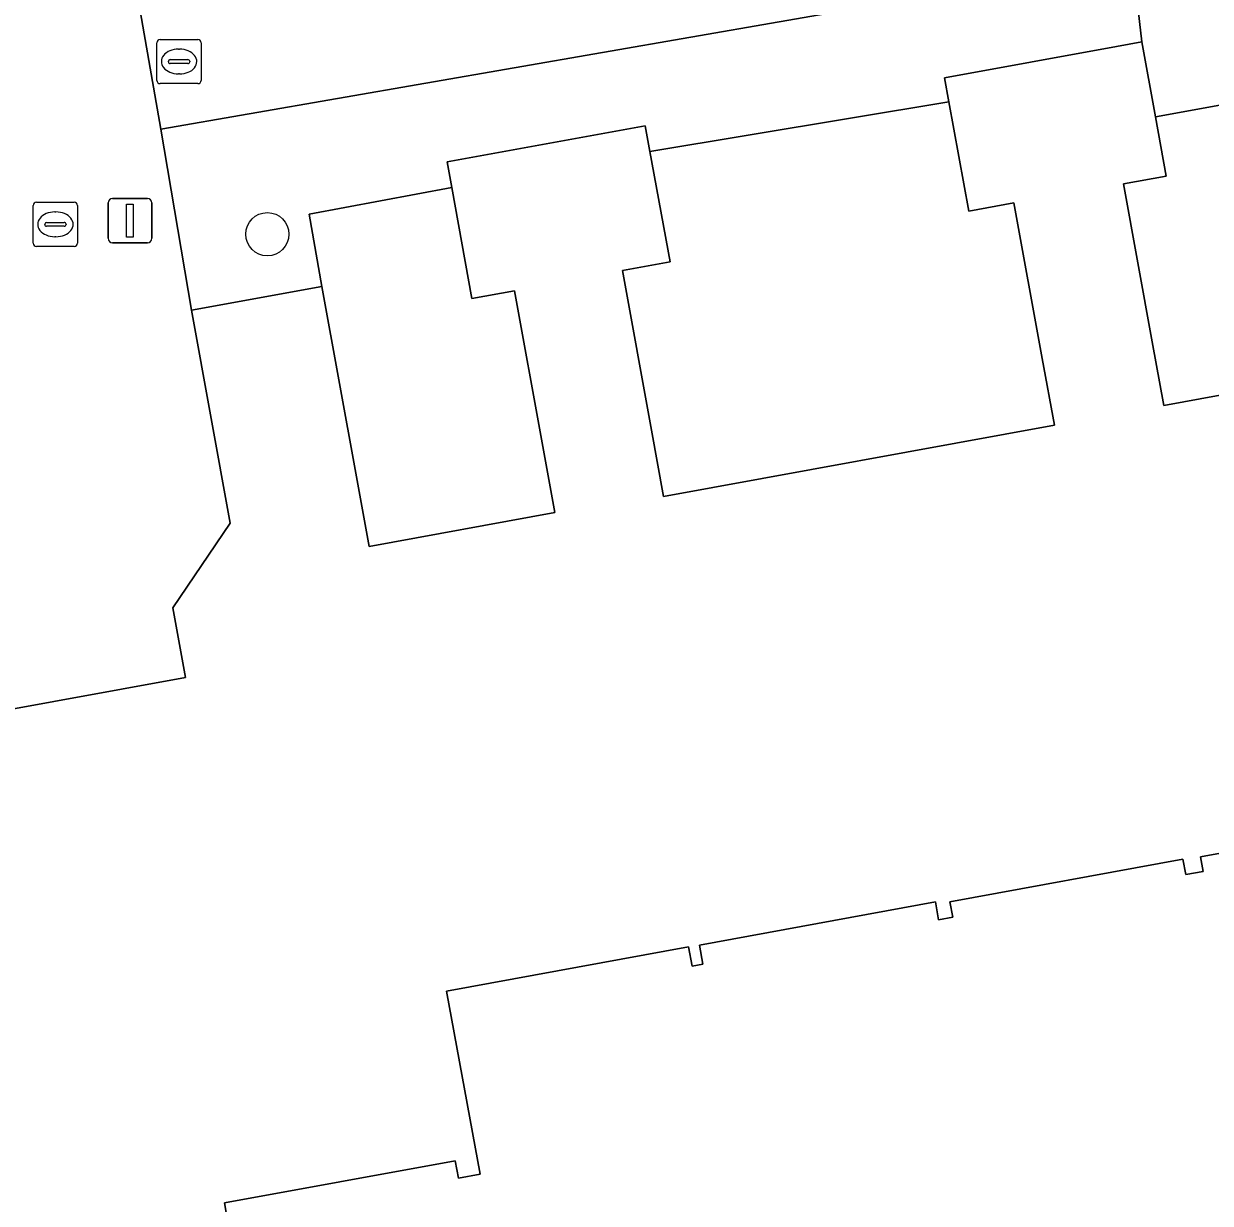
# Model space of a CAD drawing. Extents: x 157793 to 159380, y 380877 to 382313.
# Drawn here: x 158353.15 to 158379.98, y 381356.91 to 381383.59 of the extents above; entities that cross this region are included whole.
import ezdxf

# ---------------------------------------------------------------- set-up
doc = ezdxf.new("R2010")
doc.units = 0
for name, color, linetype in [('IMGEO_Boom', 7, 'Continuous'), ('IMGEO_Erf', 7, 'Continuous'), ('IMGEO_Lichtmast', 7, 'Continuous'), ('IMGEO_Pand', 7, 'Continuous'), ('IMGEO_Rijbaan_lokaal_open', 7, 'Continuous'), ('IMGEO_Rioolput', 7, 'Continuous'), ('IMGEO_Voetpad_open', 7, 'Continuous')]:
    doc.layers.add(name, color=color, linetype=linetype)

msp = doc.modelspace()

# ---------------------------------------------------------------- linework, layer by layer
at = {"layer": 'IMGEO_Boom'}
msp.add_circle((158358.656, 381378.827), 0.489, dxfattribs=at)
at = {"layer": 'IMGEO_Erf'}
for points in [[(158382.643, 381382.19), (158378.738, 381381.484), (158378.983, 381380.14), (158378.017, 381379.963), (158378.668, 381376.395), (158378.931, 381374.956), (158383.201, 381375.735)], [(158385.008, 381365.708), (158379.757, 381364.749), (158379.818, 381364.418), (158379.424, 381364.346), (158379.361, 381364.695), (158374.09, 381363.733), (158374.154, 381363.384), (158373.837, 381363.326), (158373.764, 381363.727), (158368.425, 381362.753), (158368.504, 381362.322), (158368.263, 381362.277), (158368.183, 381362.711), (158362.709, 381361.712), (158363.465, 381357.571), (158362.979, 381357.482), (158362.907, 381357.874), (158357.685, 381356.921), (158357.734, 381356.656)]]:
    msp.add_lwpolyline(points, dxfattribs=at)
for points in [[(158374.069, 381381.824), (158367.307, 381380.694), (158367.762, 381378.199), (158366.684, 381378.003), (158367.342, 381374.399), (158367.616, 381372.895), (158376.455, 381374.508), (158376.18, 381376.013), (158375.537, 381379.535), (158374.521, 381379.349)], [(158362.825, 381379.887), (158359.602, 381379.277), (158359.887, 381377.644), (158360.672, 381373.341), (158360.959, 381371.768), (158365.157, 381372.534), (158364.87, 381374.107), (158364.242, 381377.547), (158363.284, 381377.372)]]:
    msp.add_lwpolyline(points, close=True, dxfattribs=at)
at = {"layer": 'IMGEO_Lichtmast'}
for p, q in [((158355.054, 381378.734), (158355.054, 381379.534)), ((158355.054, 381379.534), (158355.054, 381378.734)), ((158355.154, 381379.634), (158355.944, 381379.634)), ((158355.944, 381379.634), (158355.154, 381379.634)), ((158356.044, 381379.534), (158356.044, 381378.734)), ((158356.044, 381378.734), (158356.044, 381379.534)), ((158355.944, 381378.634), (158355.154, 381378.634)), ((158355.154, 381378.634), (158355.944, 381378.634))]:
    msp.add_line(p, q, dxfattribs=at)
msp.add_lwpolyline([(158355.474, 381379.509), (158355.624, 381379.509), (158355.624, 381378.759), (158355.474, 381378.759), (158355.474, 381379.509)], dxfattribs=at)
for centre, start, end in [((158355.154, 381379.534), 90, 180), ((158355.154, 381379.534), 90, 180), ((158355.944, 381379.534), 0, 90), ((158355.944, 381379.534), 360, 90), ((158355.154, 381378.734), 180, 270), ((158355.154, 381378.734), 180, 270), ((158355.944, 381378.734), 270, 0), ((158355.944, 381378.734), 270, 0)]:
    msp.add_arc(centre, 0.1, start, end, dxfattribs=at)
at = {"layer": 'IMGEO_Pand'}
for points in [[(158383.201, 381375.735), (158378.931, 381374.956), (158378.668, 381376.395), (158378.017, 381379.963), (158378.983, 381380.14), (158378.738, 381381.484), (158378.429, 381383.175), (158377.857, 381383.071), (158373.971, 381382.362), (158374.069, 381381.824), (158374.521, 381379.349), (158375.537, 381379.535), (158376.18, 381376.013), (158376.455, 381374.508), (158367.616, 381372.895), (158367.342, 381374.399), (158366.684, 381378.003), (158367.762, 381378.199), (158367.307, 381380.694), (158367.2, 381381.281), (158362.72, 381380.463), (158362.825, 381379.887), (158363.284, 381377.372), (158364.242, 381377.547), (158364.87, 381374.107), (158365.157, 381372.534), (158360.959, 381371.768), (158360.672, 381373.341), (158359.887, 381377.644), (158356.938, 381377.106), (158357.816, 381372.291), (158356.519, 381370.377), (158356.806, 381368.803), (158352.37, 381367.993)], [(158357.734, 381356.656), (158357.685, 381356.921), (158362.907, 381357.874), (158362.979, 381357.482), (158363.465, 381357.571), (158362.709, 381361.712), (158368.183, 381362.711), (158368.263, 381362.277), (158368.504, 381362.322), (158368.425, 381362.753), (158373.764, 381363.727), (158373.837, 381363.326), (158374.154, 381363.384), (158374.09, 381363.733), (158379.361, 381364.695), (158379.424, 381364.346), (158379.818, 381364.418), (158379.757, 381364.749), (158385.008, 381365.708)]]:
    msp.add_lwpolyline(points, dxfattribs=at)
at = {"layer": 'IMGEO_Rijbaan_lokaal_open'}
msp.add_lwpolyline([(158355.354, 381386.347), (158356.245, 381381.206), (158378.218, 381385.026), (158377.261, 381390.227)], close=True, dxfattribs=at)
at = {"layer": 'IMGEO_Rioolput'}
for p, q in [((158356.234, 381383.232), (158357.086, 381383.232)), ((158356.159, 381382.306), (158356.159, 381383.158)), ((158356.647, 381383.012), (158356.672, 381383.012)), ((158357.16, 381383.158), (158357.16, 381382.306)), ((158356.418, 381382.726), (158356.418, 381382.738)), ((158356.856, 381382.689), (158356.458, 381382.689)), ((158356.461, 381382.775), (158356.859, 381382.775)), ((158356.902, 381382.738), (158356.902, 381382.726)), ((158356.67, 381382.452), (158356.645, 381382.452)), ((158357.086, 381382.232), (158356.234, 381382.232)), ((158353.363, 381378.625), (158353.363, 381379.477)), ((158353.438, 381379.551), (158354.29, 381379.551)), ((158354.364, 381379.477), (158354.364, 381378.625)), ((158353.851, 381379.331), (158353.876, 381379.331)), ((158353.622, 381379.045), (158353.622, 381379.057)), ((158354.06, 381379.008), (158353.662, 381379.008)), ((158353.665, 381379.094), (158354.063, 381379.094)), ((158354.106, 381379.057), (158354.106, 381379.045)), ((158353.874, 381378.771), (158353.849, 381378.771)), ((158354.29, 381378.551), (158353.438, 381378.551))]:
    msp.add_line(p, q, dxfattribs=at)
for points in [[(158356.234, 381383.232), (158357.086, 381383.232)], [(158356.159, 381382.306), (158356.159, 381383.158)], [(158357.16, 381383.158), (158357.16, 381382.306)], [(158357.086, 381382.232), (158356.234, 381382.232)], [(158353.363, 381378.625), (158353.363, 381379.477)], [(158353.438, 381379.551), (158354.29, 381379.551)], [(158354.364, 381379.477), (158354.364, 381378.625)], [(158354.29, 381378.551), (158353.438, 381378.551)]]:
    msp.add_lwpolyline(points, dxfattribs=at)
for centre, radius, start, end in [((158356.236, 381383.156), 0.0765, 91.552, 178.448), ((158356.236, 381383.156), 0.0765, 91.552, 178.448), ((158357.084, 381383.156), 0.0765, 1.552, 88.448), ((158357.084, 381383.156), 0.0765, 1.552, 88.448), ((158356.458, 381382.735), 0.0403, 85.8775, 175.7526), ((158356.455, 381382.725), 0.0366, 178.938, 274.7102), ((158356.859, 381382.732), 0.043, 264.8664, 352.4533), ((158356.863, 381382.737), 0.0386, 1.7309, 96.639), ((158356.236, 381382.308), 0.0765, 181.552, 268.448), ((158356.236, 381382.308), 0.0765, 181.552, 268.448), ((158357.084, 381382.308), 0.0765, 271.552, 358.448), ((158357.084, 381382.308), 0.0765, 271.552, 358.448), ((158353.44, 381379.475), 0.0765, 91.552, 178.448), ((158353.44, 381379.475), 0.0765, 91.552, 178.448), ((158354.288, 381379.475), 0.0765, 1.552, 88.448), ((158354.288, 381379.475), 0.0765, 1.552, 88.448), ((158353.662, 381379.054), 0.0403, 85.8775, 175.7526), ((158353.659, 381379.044), 0.0366, 178.938, 274.7102), ((158354.063, 381379.051), 0.043, 264.8664, 352.4533), ((158354.067, 381379.056), 0.0386, 1.7309, 96.639), ((158353.44, 381378.627), 0.0765, 181.552, 268.448), ((158353.44, 381378.627), 0.0765, 181.552, 268.448), ((158354.288, 381378.627), 0.0765, 271.552, 358.448), ((158354.288, 381378.627), 0.0765, 271.552, 358.448)]:
    msp.add_arc(centre, radius, start, end, dxfattribs=at)
for centre, major_axis, ratio, start_param, end_param in [((158356.646, 381382.732), (-0.387, 0.002), 0.722429, 4.712389, 7.853982), ((158356.671, 381382.732), (-0.39, 0.002), 0.717154, 1.570796, 4.712389), ((158353.85, 381379.051), (-0.387, 0.002), 0.722429, 4.712389, 7.853982), ((158353.875, 381379.051), (-0.39, 0.002), 0.717154, 1.570796, 4.712389)]:
    msp.add_ellipse(centre, major_axis=major_axis, ratio=ratio, start_param=start_param, end_param=end_param, dxfattribs=at)
at = {"layer": 'IMGEO_Voetpad_open'}
for points in [[(158356.938, 381377.106), (158356.245, 381381.206), (158355.354, 381386.347), (158354.391, 381391.514), (158354.131, 381391.456), (158353.505, 381395.107), (158353.224, 381396.744), (158353.105, 381397.438), (158351.637, 381405.657), (158351.15, 381408.341), (158350.4, 381412.468), (158350.101, 381414.117), (158349.77, 381416.023), (158349.652, 381416.706), (158348.993, 381420.506), (158348.324, 381423.919), (158348.082, 381425.151), (158347.25, 381425.025)], [(158374.056, 381400.484), (158374.235, 381400.237), (158374.424, 381399.936), (158374.589, 381399.62), (158374.728, 381399.292), (158374.841, 381398.955), (158374.926, 381398.609), (158375.288, 381396.662), (158375.548, 381395.264), (158376.345, 381395.389), (158377.261, 381390.227), (158378.218, 381385.026), (158378.429, 381383.175), (158378.738, 381381.484), (158382.643, 381382.19)], [(158350.296, 381376.913), (158339.581, 381375.064), (158337.608, 381374.723), (158335.176, 381374.288), (158327.302, 381372.903), (158323.888, 381372.276), (158314.091, 381370.57), (158314.726, 381367.306), (158323.954, 381369.012), (158323.844, 381369.617), (158328.34, 381370.438), (158328.461, 381369.774), (158335.034, 381370.998), (158334.917, 381371.638), (158337.413, 381372.094), (158338.388, 381366.754), (158338.624, 381365.485), (158352.37, 381367.993), (158356.806, 381368.803), (158356.519, 381370.377), (158357.816, 381372.291), (158356.938, 381377.106)]]:
    msp.add_lwpolyline(points, dxfattribs=at)
msp.add_lwpolyline([(158373.971, 381382.362), (158377.857, 381383.071), (158378.429, 381383.175), (158378.218, 381385.026), (158356.245, 381381.206), (158356.938, 381377.106), (158359.887, 381377.644), (158359.602, 381379.277), (158362.825, 381379.887), (158362.72, 381380.463), (158367.2, 381381.281), (158367.307, 381380.694), (158374.069, 381381.824)], close=True, dxfattribs=at)

doc.saveas('drawing.dxf')
